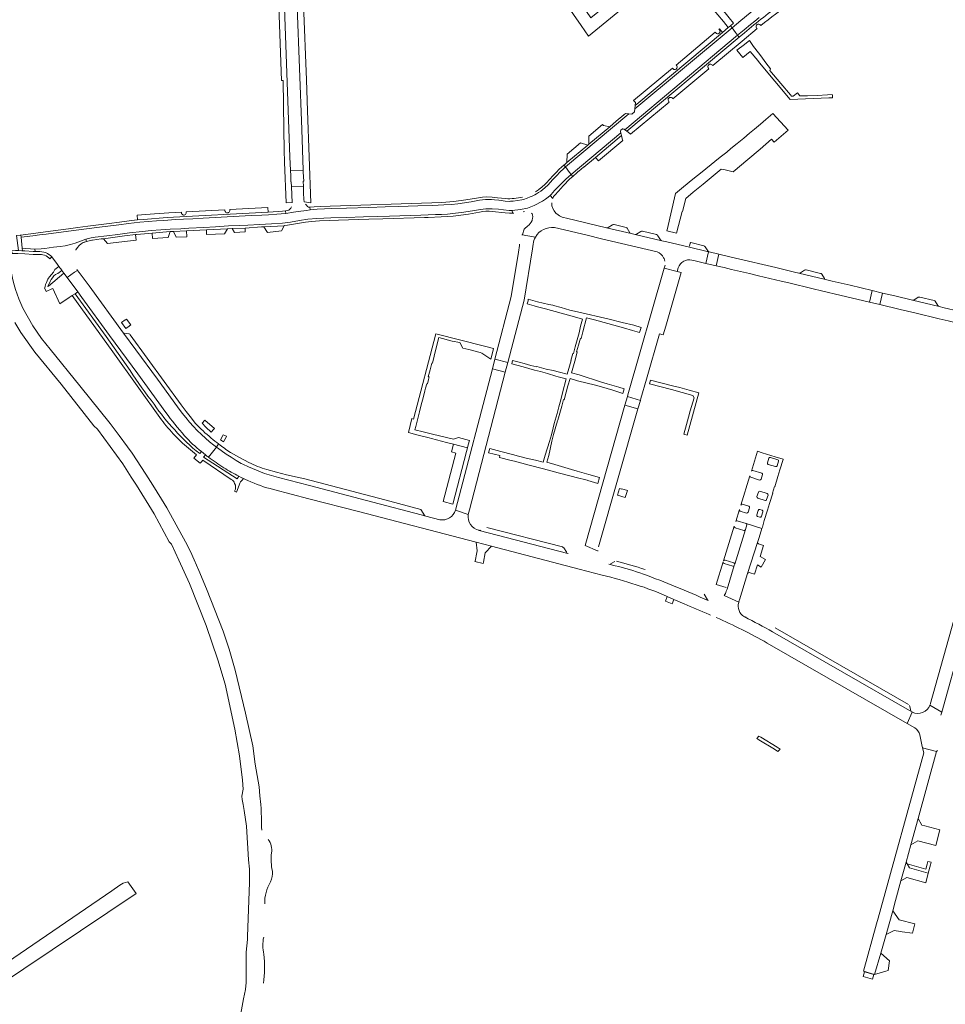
# Model space of a CAD drawing. Header units: metres. Extents: x 166325 to 190320, y 381923 to 404576.
# Tile 531 of 656: x 171041 to 171428, y 394180 to 394592. Entities that reach past the tile are written whole.
import ezdxf

# ---------------------------------------------------------------- set-up
doc = ezdxf.new("R2010")
doc.units = ezdxf.units.M
for name, color, linetype, lineweight in [('B-WE-OG-WATER_BEEK-GV', 8, 'Continuous', 18), ('B-WE-VH-VERHARDING_ASFALT-GV', 8, 'Continuous', 18), ('B-WE-VH-VERHARDING_BETON-GV', 8, 'Continuous', 18), ('B-WE-VH-VERHARDING_BETONSTRAATSTEEN-GV', 8, 'Continuous', 18), ('B-WE-VH-VERHARDING_HALFVERHARDING-GV', 8, 'Continuous', 18), ('B-WE-VH-VERHARDING_STRAATBAKSTEEN-GV', 8, 'Continuous', 18)]:
    doc.layers.add(name, color=color, linetype=linetype, lineweight=lineweight)

msp = doc.modelspace()

# ---------------------------------------------------------------- linework, layer by layer
at = {"layer": 'B-WE-OG-WATER_BEEK-GV'}
for points in [[(171041.978, 394470.979, -0.0730696), (171036.876, 394486.992)], [(171145.94, 394243.044, 0.23242), (171144.531, 394248.668)], [(171146.326, 394235.409, -0.0757025), (171145.94, 394243.044)], [(171145.536, 394230.928, 0.1258482), (171146.326, 394235.409)], [(171143.127, 394221.747, -0.1392935), (171145.536, 394230.928)], [(171142.739, 394200.679, -0.1055507), (171142.698, 394207.832)], [(171142.591, 394188.481, 0.0695193), (171142.739, 394200.679)]]:
    msp.add_lwpolyline(points, format="xyb", dxfattribs=at)
at = {"layer": 'B-WE-OG-WATER_BEEK-GV', "flags": 128}
for points in [[(171141.866, 394252.626), (171141.795, 394253.757), (171141.726, 394256.012), (171141.711, 394261.569), (171141.536, 394263.263), (171141.158, 394266.94), (171140.77, 394270.701), (171139.104, 394280.251), (171138.105, 394287.885), (171135.149, 394301.52), (171130.819, 394319.456), (171128.309, 394328.305), (171125.689, 394335.813), (171118.714, 394353.573), (171115.591, 394361.173), (171113.573, 394365.75), (171112.011, 394369.117), (171109.945, 394373.178), (171102.135, 394387.421), (171099.985, 394391.096), (171096.381, 394396.906), (171093.405, 394401.559), (171087.705, 394410.262), (171085.779, 394413.01), (171082.242, 394417.745), (171078.447, 394422.672), (171065.775, 394438.534), (171053.408, 394453.853), (171049.753, 394458.333), (171046.158, 394463.637), (171041.978, 394470.979)], [(171038.611, 394464.997), (171041.068, 394460.764), (171046.955, 394452.524), (171057.914, 394439.239), (171071.683, 394421.806), (171073.15, 394420.363), (171083.792, 394405.849), (171087.213, 394400.326), (171089.46, 394396.979), (171096.912, 394384.869), (171098.932, 394381.085), (171103.209, 394373.269), (171104.115, 394372.235), (171107.238, 394365.512), (171111.602, 394355.766), (171118.698, 394338.228), (171123.582, 394323.797), (171126.531, 394313.602), (171130.609, 394294.776), (171132.524, 394283.605), (171133.837, 394273.455), (171134.064, 394269.744), (171133.51, 394266.835), (171133.767, 394265.351), (171134.128, 394263.274), (171134.561, 394260.774), (171135.578, 394254.241), (171136.371, 394240.174), (171136.702, 394236.188), (171136.717, 394230.631), (171135.943, 394208.052), (171135.901, 394206.821), (171135.405, 394201.503), (171135.411, 394191.429), (171135.34, 394188.757), (171135.101, 394185.915), (171134.243, 394181.971), (171131.218, 394165.074)]]:
    msp.add_lwpolyline(points, dxfattribs=at)
at = {"layer": 'B-WE-VH-VERHARDING_ASFALT-GV', "flags": 128}
msp.add_lwpolyline([(171350.683, 394291.431), (171349.952, 394291.874), (171348.981, 394290.9), (171349.819, 394290.393), (171356.413, 394286.4), (171357.85, 394285.53), (171358.78, 394286.52), (171357.523, 394287.283)], close=True, dxfattribs=at)
at = {"layer": 'B-WE-VH-VERHARDING_BETON-GV', "flags": 128}
msp.add_lwpolyline([(171394.133, 394193.267), (171393.593, 394191.352), (171397.438, 394190.243), (171397.967, 394192.152)], close=True, dxfattribs=at)
at = {"layer": 'B-WE-VH-VERHARDING_BETONSTRAATSTEEN-GV', "flags": 128}
for points in [[(171268.176, 394599.953), (171269.16, 394598.43), (171275.518, 394589.312), (171278.63, 394584.85), (171311.59, 394611.85), (171306.892, 394614.718), (171303.619, 394612.051), (171279.563, 394592.447), (171273.527, 394601.38), (171273.039, 394601.05), (171272.308, 394602.379), (171269.445, 394600.698)], [(171333.94, 394596.78), (171320.69, 394612.86), (171318.346, 394611.055), (171318.41, 394611.048), (171325.591, 394602.242), (171335.1, 394590.96), (171337.07, 394588.359), (171338.043, 394589.125), (171339.317, 394590.218), (171337.425, 394592.478)], [(171151.146, 394545.838), (171151.294, 394537.159), (171151.465, 394532.117), (171152.136, 394515.124), (171154.573, 394515.184), (171154.298, 394521.765), (171154.211, 394523.851), (171154.016, 394523.86), (171154.005, 394526.493), (171153.911, 394528.598), (171153.657, 394534.294), (171151.35, 394596.61), (171149.69, 394601.382), (171148.752, 394604.078), (171146.91, 394603.339), (171149.033, 394597.411), (171150.2, 394566.181), (171150.8, 394566.191)], [(171156.71, 394597.12), (171158.795, 394599.922), (171157.091, 394604.936), (171156.96, 394604.89), (171153.86, 394605.89), (171148.752, 394604.078), (171149.69, 394601.382), (171150.813, 394601.778), (171152.795, 394600.433), (171151.35, 394596.61), (171153.657, 394534.294), (171153.911, 394528.598), (171159.245, 394528.775), (171158.675, 394545.797)], [(171298.852, 394556.383), (171334.699, 394586.383), (171333.364, 394587.899), (171333.127, 394587.701), (171333.36, 394587.479), (171333.544, 394587.255), (171333.63, 394587), (171333.637, 394586.651), (171333.585, 394586.452), (171333.425, 394586.17), (171333.197, 394585.961), (171332.852, 394585.813), (171332.519, 394585.796), (171332.19, 394585.891), (171331.969, 394586.036), (171331.829, 394586.183), (171331.667, 394586.479), (171315.245, 394572.733), (171315.541, 394572.393), (171315.69, 394572.098), (171315.73, 394571.699), (171315.632, 394571.356), (171315.361, 394571.018), (171314.938, 394570.818), (171314.62, 394570.803), (171314.366, 394570.866), (171314.05, 394571.065), (171313.886, 394571.262), (171313.721, 394571.457), (171297.481, 394557.864), (171298.26, 394557.022), (171298.147, 394555.795)], [(171298.852, 394556.383), (171298.147, 394555.795), (171298.012, 394554.328), (171338.679, 394588.275), (171338.043, 394589.125), (171337.07, 394588.359), (171334.699, 394586.383)], [(171341.007, 394585.161), (171293.764, 394545.666), (171294.601, 394545.039), (171341.631, 394584.327)], [(171352.845, 394573.667), (171350.709, 394576.51), (171348.203, 394579.836), (171347.701, 394580.502), (171345.989, 394582.982), (171344.028, 394581.493), (171343.851, 394581.359), (171340.625, 394578.911), (171343.191, 394575.842), (171346.246, 394578.395), (171349.452, 394574.559), (171350.164, 394573.707), (171362.937, 394558.297), (171379.198, 394558.973), (171380.009, 394559.021), (171380.703, 394559.062), (171380.659, 394559.905), (171380.626, 394560.373), (171378.619, 394560.249), (171374.27, 394559.924), (171370.29, 394559.821), (171367.078, 394559.8), (171366.116, 394561.062), (171364.317, 394559.676), (171363.572, 394559.69), (171363.11, 394560.202), (171359.128, 394564.978), (171354.555, 394570.479), (171354.709, 394571.185)], [(171315.005, 394518.964), (171311.46, 394503.812), (171311.348, 394503.361), (171315.48, 394502.345), (171317.861, 394511.494), (171317.973, 394511.465), (171319.391, 394516.91), (171322.444, 394519.463), (171326.546, 394522.893), (171326.587, 394522.844), (171334.14, 394529.142), (171335.865, 394528.808), (171339.193, 394528.028), (171345.315, 394533.236), (171350.429, 394537.585), (171355.239, 394541.646), (171356.268, 394540.428), (171362.218, 394545.452), (171355.747, 394552.455), (171352.795, 394549.945), (171350.587, 394547.998), (171348.117, 394545.932), (171346.002, 394544.163), (171343.563, 394542.176), (171340.763, 394539.847), (171338.221, 394537.733), (171336.51, 394536.297), (171333.706, 394534.119), (171331.493, 394532.363), (171326.139, 394528.012), (171322.302, 394524.894), (171318.357, 394521.688)], [(171294.051, 394552.378), (171293.411, 394551.844), (171290.248, 394549.206), (171287.505, 394546.918), (171278.7, 394539.574), (171278.29, 394539.232), (171269.54, 394531.934), (171268.791, 394531.302), (171268.296, 394530.864), (171268.935, 394530.056), (171295.546, 394552.27)], [(171276.626, 394530.025), (171281.502, 394534.096), (171292.378, 394543.181), (171292.122, 394544.294), (171271.384, 394526.957), (171272.039, 394526.121), (171273.839, 394527.698), (171274.344, 394528.12), (171274.536, 394528.28), (171276.564, 394529.973)], [(171278.7, 394539.574), (171287.505, 394546.918), (171284.952, 394547.441), (171284.451, 394547.769), (171278.717, 394542.926)], [(171269.54, 394531.934), (171278.29, 394539.232), (171275.316, 394540.219), (171269.641, 394535.394)], [(171281.502, 394534.096), (171282.785, 394532.567), (171293.019, 394541.107), (171292.807, 394541.345), (171292.669, 394541.915), (171292.378, 394543.181)], [(171074.003, 394504.825), (171082.046, 394505.835), (171086.106, 394506.345), (171090.935, 394506.923), (171094.407, 394507.24), (171097.908, 394507.52), (171100.923, 394507.73), (171105.85, 394508.017), (171109.196, 394508.2), (171113.097, 394508.413), (171117.45, 394508.652), (171137.491, 394509.726), (171141.915, 394509.958), (171144.778, 394510.108), (171148.24, 394510.29), (171149.992, 394510.421), (171151.989, 394510.653), (171151.847, 394511.721), (171150.559, 394511.544), (171148.743, 394511.37), (171144.596, 394511.149), (171102.351, 394508.902), (171092.376, 394508.147), (171089.913, 394507.878), (171087.398, 394507.604), (171082.365, 394506.951), (171078.054, 394506.391), (171069.178, 394505.239), (171064.998, 394504.696), (171061.05, 394504.183), (171055.612, 394503.477), (171041.073, 394501.589), (171041.184, 394500.626), (171042.456, 394500.771), (171046.101, 394501.245), (171048.832, 394501.601), (171051.744, 394501.98), (171063.18, 394503.452)], [(171144.596, 394511.149), (171144.484, 394513.15), (171128.483, 394512.298), (171128.495, 394512.005), (171128.475, 394511.682), (171128.368, 394511.404), (171128.23, 394511.212), (171127.984, 394511.014), (171127.779, 394510.924), (171127.506, 394510.877), (171127.199, 394510.911), (171126.882, 394511.058), (171126.694, 394511.225), (171126.572, 394511.396), (171126.466, 394511.659), (171126.436, 394511.933), (171126.429, 394512.189), (171110.335, 394511.332), (171110.337, 394511.013), (171110.303, 394510.718), (171110.195, 394510.459), (171110.001, 394510.219), (171109.721, 394510.036), (171109.382, 394509.95), (171109.099, 394509.966), (171108.818, 394510.066), (171108.566, 394510.251), (171108.382, 394510.502), (171108.294, 394510.734), (171108.264, 394511.004), (171108.254, 394511.221), (171103.005, 394510.942), (171096.983, 394510.517), (171089.712, 394509.853), (171089.913, 394507.878), (171092.376, 394508.147), (171102.351, 394508.902)], [(171096.248, 394500.091), (171102.774, 394500.528), (171103.556, 394503.006), (171096.055, 394502.406)], [(171110.529, 394500.853), (171110.353, 394503.298), (171104.927, 394503.043), (171106.034, 394500.744)], [(171127.529, 394504.21), (171118.707, 394503.742), (171118.832, 394501.751), (171126.288, 394502.147)], [(171134.928, 394504.51), (171129.445, 394504.288), (171130.496, 394502.678), (171134.98, 394502.97)], [(171151.245, 394505.504), (171142.702, 394505.057), (171144.232, 394502.707), (171150.207, 394503.3)], [(171041.184, 394500.626), (171041.073, 394501.589), (171040.826, 394501.557), (171039.255, 394501.353), (171040.149, 394495.096), (171041.574, 394495.024), (171041.827, 394495.011), (171041.708, 394496.044), (171041.7, 394496.119)], [(171089.296, 394499.386), (171089.11, 394501.744), (171084.514, 394501.208), (171075.671, 394500.057), (171077.293, 394498.026)], [(171046.985, 394495.719), (171045.067, 394495.756), (171042.998, 394495.904), (171041.708, 394496.044), (171041.827, 394495.011), (171042.814, 394494.961), (171046.283, 394494.661), (171047.084, 394494.656)], [(171333.151, 394493.563), (171329.135, 394494.532), (171328.796, 394494.598), (171327.693, 394489.744), (171332.024, 394488.74)], [(171401.655, 394477.295), (171397.351, 394478.329), (171396.204, 394473.483), (171400.503, 394472.462)], [(171271.979, 394400.551), (171273.418, 394400.175), (171278.069, 394398.975), (171278.282, 394398.92), (171282.545, 394397.584), (171283.263, 394400.178), (171278.743, 394401.426), (171273.931, 394402.803), (171271.545, 394403.54), (171264.493, 394405.591), (171261.23, 394406.501), (171262.009, 394409.295), (171263.23, 394415.282), (171264.021, 394418.072), (171265.669, 394423.886), (171265.75, 394424.172), (171266.606, 394427.052), (171267.409, 394429.921), (171268.196, 394432.735), (171268.455, 394432.662), (171269.296, 394435.847), (171270.003, 394438.528), (171270.893, 394441.495), (171274.003, 394440.561), (171281.544, 394438.699), (171284.02, 394438), (171288.815, 394436.63), (171292.98, 394435.329), (171293.504, 394437.224), (171291.272, 394437.94), (171289.416, 394438.477), (171286.47, 394439.33), (171283.99, 394440.017), (171274.746, 394443.038), (171271.516, 394443.876), (171272.28, 394446.824), (171273.119, 394449.803), (171273.927, 394452.673), (171273.585, 394452.772), (171274.393, 394455.554), (171275.211, 394458.368), (171275.568, 394458.264), (171276.271, 394461.107), (171277.818, 394466.929), (171281.071, 394466.065), (171290.685, 394463.484), (171293.26, 394462.79), (171297.019, 394461.703), (171298.068, 394461.399), (171300.008, 394460.753), (171300.602, 394462.9), (171297.58, 394463.871), (171292.72, 394465.02), (171287.243, 394466.329), (171274.059, 394469.394), (171270.78, 394470.179), (171267.139, 394471.306), (171263.907, 394472.129), (171263.638, 394472.197), (171262.08, 394472.562), (171257.211, 394473.688), (171253.435, 394474.699), (171253.32, 394474), (171253.005, 394472.787), (171255.852, 394471.958), (171256.688, 394471.739), (171260.68, 394470.69), (171263.131, 394470.066), (171272.711, 394467.321), (171276.107, 394466.424), (171275.318, 394463.438), (171274.686, 394460.667), (171273.061, 394454.743), (171272.307, 394451.996), (171272.112, 394452.049), (171271.228, 394449.113), (171271.389, 394449.066), (171269.723, 394443.317), (171266.532, 394444.242), (171263.848, 394444.857), (171260.966, 394445.518), (171259.891, 394445.765), (171257.011, 394446.512), (171256.986, 394446.415), (171254.5, 394447.06), (171251.626, 394447.814), (171249.657, 394448.33), (171246.851, 394449.129), (171246.475, 394447.683), (171251.22, 394446.372), (171256.05, 394445.11), (171258.517, 394444.47), (171261.487, 394443.584), (171264.924, 394442.559), (171265.961, 394442.297), (171269.268, 394441.434), (171267.746, 394435.605), (171266.978, 394432.665), (171266.196, 394429.67), (171265.475, 394426.907), (171264.307, 394422.729), (171263.847, 394420.961), (171263.082, 394418.022), (171262.334, 394415.149), (171260.53, 394409.417), (171259.71, 394406.512), (171256.41, 394407.443), (171253.058, 394408.052), (171249.29, 394409.033), (171246.8, 394409.71), (171241.96, 394410.979), (171237.268, 394412.286), (171236.778, 394410.4), (171241.581, 394409.368), (171241.391, 394408.548), (171246.22, 394407.29), (171247.659, 394406.914), (171253.734, 394405.324), (171259.845, 394403.726), (171265.938, 394402.132)], [(171210.142, 394436.389), (171210.442, 394437.567), (171210.901, 394439.37), (171211.238, 394439.309), (171211.691, 394441.197), (171211.932, 394442.204), (171211.56, 394442.302), (171212.319, 394445.186), (171213.061, 394448.009), (171213.269, 394447.954), (171214.04, 394450.887), (171214.697, 394453.828), (171215.932, 394458.657), (171221.566, 394457.216), (171224.78, 394456.559), (171226.018, 394454.3), (171228.529, 394453.647), (171233.349, 394452.399), (171233.968, 394452.164), (171237.678, 394449.64), (171238.53, 394452.92), (171238.854, 394454.165), (171235.133, 394455.064), (171214.747, 394460.297), (171205.396, 394424.6), (171204.69, 394424.8), (171204.04, 394421.93), (171203.233, 394418.989), (171206.85, 394418.037), (171211.985, 394416.687), (171212.933, 394416.437), (171219.166, 394414.798), (171222.148, 394414.033), (171228.01, 394412.53), (171228.3, 394413.75), (171228.791, 394415.628), (171224.148, 394416.881), (171222.171, 394416.225), (171213.269, 394418.21), (171209.365, 394419.235), (171205.94, 394420.12), (171206.307, 394421.539), (171207.859, 394427.548), (171208.643, 394430.584), (171209.393, 394433.489)], [(171244.875, 394448.233), (171239.462, 394449.649), (171238.398, 394445.572), (171243.807, 394444.139)], [(171320.72, 394436.725), (171316.805, 394437.848), (171313.819, 394438.478), (171304.499, 394440.845), (171304.084, 394439.39), (171313.339, 394436.929), (171322.247, 394434.47), (171322.804, 394433.471), (171321.198, 394427.979), (171320.479, 394425.419), (171319.6, 394422.29), (171318.45, 394418.199), (171319.903, 394417.792), (171324.805, 394435.554)], [(171293.875, 394430.348), (171299.298, 394428.802), (171300.328, 394432.414), (171294.905, 394433.961)], [(171121.73, 394420.166), (171121.986, 394420.465), (171122.091, 394420.588), (171118.044, 394424.098), (171116.966, 394422.808), (171118.514, 394421.15), (171120.717, 394419.052)], [(171227.604, 394410.976), (171228.01, 394412.53), (171222.148, 394414.033), (171221.351, 394410.919), (171223.155, 394410.36), (171217.753, 394390.154), (171221.855, 394388.961)], [(171292.604, 394395.344), (171292.544, 394395.271), (171291.584, 394395.545), (171290.781, 394392.728), (171293.927, 394391.746), (171294.983, 394394.661)], [(171237.988, 394371.392), (171231.676, 394373.037), (171232.025, 394369.452), (171231.871, 394368.72), (171231.129, 394365.186), (171231.08, 394364.951), (171234.559, 394364.106), (171234.671, 394364.689), (171235.429, 394368.617)], [(171313.599, 394347.321), (171314.366, 394349.098), (171311.553, 394350.32), (171310.763, 394348.403)], [(171409.302, 394231.315), (171411.494, 394239.224), (171413.512, 394246.477), (171416.547, 394257.46), (171424.278, 394285.54), (171418.358, 394287.015), (171418.881, 394284.966), (171399.763, 394215.688), (171399.129, 394213.421), (171393.612, 394193.516), (171398.344, 394192.18), (171400.947, 394201.099), (171403.103, 394208.895), (171405.887, 394218.868), (171407.086, 394223.204)]]:
    msp.add_lwpolyline(points, close=True, dxfattribs=at)
for points in [[(171159.69, 394515.444), (171162.474, 394515.08), (171161.059, 394553.582), (171160.584, 394566.509), (171159.425, 394598.055), (171158.795, 394599.922), (171156.71, 394597.12), (171158.675, 394545.797), (171159.245, 394528.775), (171159.275, 394527.885), (171159.434, 394524.12), (171159.216, 394524.08), (171159.294, 394521.945), (171159.381, 394519.566), (171159.516, 394516.243)], [(171339.317, 394590.218), (171338.043, 394589.125), (171338.679, 394588.275), (171338.731, 394588.319), (171342.376, 394591.362), (171348.633, 394596.451)], [(171312.357, 394557.244), (171312.252, 394557.38), (171312.05, 394557.65), (171311.931, 394558.101), (171312.008, 394558.536), (171312.167, 394558.803), (171312.485, 394559.066), (171312.825, 394559.179), (171313.279, 394559.149), (171313.602, 394558.991), (171313.807, 394558.796), (171313.968, 394558.589), (171329.013, 394571.143), (171328.863, 394571.341), (171328.709, 394571.552), (171328.601, 394571.838), (171328.605, 394572.289), (171328.716, 394572.574), (171328.903, 394572.811), (171329.267, 394573.036), (171329.822, 394573.077), (171330.18, 394572.933), (171330.416, 394572.727), (171330.586, 394572.456), (171342.854, 394582.693), (171349.187, 394587.977), (171348.951, 394588.187), (171348.766, 394588.527), (171348.725, 394588.963), (171348.852, 394589.346), (171349.126, 394589.657), (171349.434, 394589.815), (171349.93, 394589.845), (171350.323, 394589.681), (171350.548, 394589.469), (171350.729, 394589.262)], [(171350.059, 394592.633), (171348.187, 394591.144), (171346.456, 394589.709), (171343.726, 394587.43), (171341.007, 394585.161)], [(171343.88, 394586.206), (171341.631, 394584.327), (171294.601, 394545.039), (171295.904, 394544.065), (171296.188, 394543.752), (171312.357, 394557.244)], [(171341.007, 394585.161), (171341.631, 394584.327), (171343.88, 394586.206)], [(171193.547, 394513.381), (171199.078, 394513.548), (171207.187, 394513.798), (171213.352, 394513.997), (171218.073, 394514.16), (171221.332, 394514.385), (171223.967, 394514.661), (171226.779, 394515.045), (171229.533, 394515.517), (171233.057, 394516.192), (171234.258, 394516.375), (171235.57, 394516.452), (171236.61, 394516.503), (171238.022, 394516.482), (171239.349, 394516.381), (171241.143, 394516.137), (171242.027, 394515.977), (171243.803, 394515.751), (171245.362, 394515.684), (171245.912, 394515.699), (171246.934, 394515.731), (171247.146, 394515.747), (171250.745, 394516.31), (171251.369, 394516.497), (171252.924, 394516.969), (171254.245, 394517.528), (171255.01, 394517.854), (171256.124, 394518.452), (171256.856, 394518.845), (171257.672, 394519.378), (171258.63, 394520.006), (171260.348, 394521.365), (171261.683, 394522.614), (171263.519, 394524.642), (171265.314, 394526.562), (171266.654, 394527.912), (171268.307, 394529.483), (171268.935, 394530.056), (171268.296, 394530.864), (171267.504, 394530.165), (171266.252, 394528.99), (171265.194, 394527.914), (171264.189, 394526.892), (171261.852, 394524.347)], [(171264.467, 394518.324), (171266.023, 394520.004), (171268.027, 394522.21), (171270.831, 394525.062), (171272.039, 394526.121), (171271.384, 394526.957), (171269.196, 394524.936), (171266.875, 394522.675), (171264.453, 394520.156), (171262.951, 394518.529), (171262.516, 394518.133), (171263.635, 394516.938)], [(171159.516, 394516.243), (171159.381, 394519.566), (171159.294, 394521.945), (171154.298, 394521.765), (171154.573, 394515.184), (171154.578, 394515.054)], [(171243.943, 394516.841), (171240.498, 394517.217), (171238.26, 394517.476), (171236.007, 394517.52), (171234.273, 394517.406), (171232.551, 394517.166), (171227.328, 394516.276), (171222.283, 394515.559), (171217.2, 394515.2), (171166.267, 394513.525), (171163.797, 394513.389), (171162.013, 394513.248), (171162.133, 394512.141), (171163.572, 394512.261), (171165.112, 394512.367), (171171.239, 394512.63), (171177.371, 394512.859), (171186.705, 394513.175), (171193.547, 394513.381)], [(171238.337, 394511.427), (171243.752, 394510.834), (171245.574, 394510.754), (171246.759, 394510.721), (171246.754, 394510.819), (171246.734, 394511.865), (171245.374, 394511.84), (171243.093, 394512.105), (171240.976, 394512.393), (171238.329, 394512.56), (171235.586, 394512.509), (171233.425, 394512.307), (171230.938, 394511.887), (171228.199, 394511.406), (171225.529, 394511.011), (171222.986, 394510.7), (171219.585, 394510.385), (171217.154, 394510.247), (171214.572, 394510.159), (171208.511, 394509.954), (171204.323, 394509.813), (171199.672, 394509.668), (171195.373, 394509.534), (171190.153, 394509.371), (171184.48, 394509.188), (171177.362, 394508.944), (171170.754, 394508.717), (171164.877, 394508.514), (171161.217, 394508.224), (171157.675, 394507.688), (171153.907, 394506.973), (171150.547, 394506.558), (171145.974, 394506.265), (171141.012, 394506.02), (171136.134, 394505.779), (171132.576, 394505.603), (171128.011, 394505.378), (171122.541, 394505.064), (171117.622, 394504.779), (171111.434, 394504.42), (171107.993, 394504.221), (171103.543, 394503.981), (171099.665, 394503.75), (171095.6, 394503.444), (171091.971, 394503.115), (171086.487, 394502.485), (171081.672, 394501.872), (171077.107, 394501.294), (171072.222, 394500.678), (171070.487, 394500.432), (171068.243, 394499.886), (171068.527, 394498.878)], [(171152.68, 394511.835), (171151.847, 394511.721), (171151.989, 394510.653), (171155.246, 394511.148), (171157.087, 394511.397), (171160.608, 394511.921), (171162.133, 394512.141), (171162.013, 394513.248), (171161.793, 394513.231)], [(171161.048, 394513.494), (171160.573, 394514.028), (171160.197, 394514.543)], [(171070.786, 394499.412), (171071.141, 394499.47), (171074.763, 394499.939), (171075.671, 394500.057), (171084.514, 394501.208), (171089.11, 394501.744), (171089.488, 394501.788), (171094.472, 394502.279), (171096.055, 394502.406), (171103.556, 394503.006), (171104.927, 394503.043), (171110.353, 394503.298), (171118.707, 394503.742), (171127.529, 394504.21), (171129.445, 394504.288), (171134.928, 394504.51), (171141.775, 394504.968), (171142.702, 394505.057), (171151.245, 394505.504), (171151.283, 394505.583), (171152.732, 394505.771), (171157.727, 394506.591), (171160.203, 394506.997), (171161.481, 394507.139), (171162.681, 394507.272), (171166.102, 394507.51), (171170.324, 394507.647), (171173.949, 394507.765), (171186.634, 394508.177)], [(171186.634, 394508.177), (171192.587, 394508.371), (171209.939, 394508.936), (171211.52, 394508.987), (171216.993, 394509.165), (171221.986, 394509.48), (171228.377, 394510.356), (171233.033, 394511.166)], [(171286.179, 394504.646), (171296.51, 394502.211)], [(171288.689, 394505.868), (171286.84, 394504.738)], [(171294.323, 394504.759), (171289.345, 394505.972)], [(171295.952, 394502.574), (171294.832, 394504.398)], [(171300.513, 394503.061), (171298.74, 394501.965)], [(171307.104, 394501.745), (171301.179, 394503.159)], [(171298.119, 394501.825), (171309.344, 394499.186)], [(171308.78, 394499.543), (171307.659, 394501.296)], [(171048.268, 394494.648), (171047.084, 394494.656), (171046.283, 394494.661), (171042.814, 394494.961), (171041.827, 394495.011), (171041.574, 394495.024), (171040.149, 394495.096), (171039.803, 394495.113), (171038.852, 394495.077), (171037.561, 394495.029), (171036.996, 394495.008), (171037.038, 394494.641), (171037.598, 394493.829), (171039.795, 394493.912), (171042.732, 394493.764), (171046.227, 394493.461), (171048.32, 394493.448)], [(171320.308, 394496.612), (171328.796, 394494.598), (171329.135, 394494.532)], [(171321.22, 394498.227), (171320.932, 394496.937)], [(171326.89, 394497.103), (171321.467, 394498.401)], [(171328.57, 394494.919), (171327.462, 394496.711)], [(171053.249, 394491.615), (171054.118, 394492.442)], [(171369.055, 394486.866), (171367.272, 394485.759)], [(171375.619, 394485.551), (171369.664, 394486.969)], [(171366.648, 394485.648), (171377.783, 394483)], [(171377.322, 394483.388), (171376.201, 394485.175)], [(171414.213, 394474.322), (171425.276, 394471.69)], [(171416.611, 394475.546), (171414.75, 394474.402)], [(171423.193, 394474.229), (171417.242, 394475.653)], [(171424.831, 394472.072), (171423.714, 394473.876)], [(171086.841, 394459.868), (171086.658, 394460.072), (171086.401, 394460.178), (171086.297, 394460.215), (171084.317, 394460.478), (171084.085, 394460.479), (171089.188, 394453.482), (171098.285, 394441.316), (171106.596, 394429.668), (171108.644, 394427.097), (171110.125, 394425.194), (171111.669, 394423.34), (171113.273, 394421.539), (171114.935, 394419.792), (171116.655, 394418.101), (171118.326, 394416.561), (171120.069, 394415.104), (171121.862, 394413.708), (171123.017, 394412.861), (171123.815, 394414.183)], [(171114.093, 394422.826), (171112.477, 394424.9), (171110.335, 394427.734), (171108.241, 394430.602), (171086.841, 394459.868)], [(171339.597, 394379.761), (171335.125, 394365.276)], [(171339.774, 394363.84), (171344.253, 394378.314)], [(171343.628, 394377.985), (171339.926, 394379.135)], [(171349.384, 394372.97), (171345.199, 394360.001)], [(171345.821, 394360.322), (171346.224, 394360.198), (171348.066, 394359.631), (171349.28, 394363.577), (171350.841, 394362.673), (171352.646, 394365.788), (171350.396, 394367.092), (171351.831, 394371.683)], [(171351.831, 394371.683), (171349.712, 394372.345)], [(171287.113, 394363.919), (171289.771, 394363.202)], [(171289.691, 394365.031), (171287.875, 394364.002)], [(171334.979, 394364.805), (171332.068, 394355.373), (171336.246, 394354.083)], [(171339.003, 394363.039), (171335.31, 394364.179)], [(171335.75, 394365.606), (171339.444, 394364.465)], [(171336.578, 394353.465), (171339.629, 394363.369)], [(171328.337, 394348.936), (171327.056, 394351.256)], [(171355.584, 394335.555), (171413.943, 394302.052)], [(171412.46, 394305.191), (171356.669, 394337.238)], [(171413.459, 394302.646), (171412.87, 394304.698)]]:
    msp.add_lwpolyline(points, dxfattribs=at)
at = {"layer": 'B-WE-VH-VERHARDING_BETONSTRAATSTEEN-GV'}
for points in [[(171359.958, 394598.771, 0.0234293), (171343.88, 394586.206)], [(171350.729, 394589.262, -0.0165367), (171363.277, 394598.655)], [(171261.852, 394524.347, -0.061301), (171258.033, 394520.809)], [(171258.033, 394520.809, -0.022933), (171256.372, 394519.725)], [(171159.516, 394516.243, 0.064997), (171159.69, 394515.444)], [(171250.99, 394517.483, -0.0837139), (171243.943, 394516.841)], [(171263.635, 394516.938, -0.0738384), (171264.467, 394518.324)], [(171154.306, 394513.384, -0.2812548), (171152.68, 394511.835)], [(171161.793, 394513.231, -0.204943), (171161.048, 394513.494)], [(171233.033, 394511.166, -0.0786151), (171238.337, 394511.427)], [(171286.84, 394504.738, -0.164704), (171286.179, 394504.646)], [(171289.345, 394505.972, 0.1372163), (171288.689, 394505.868)], [(171294.832, 394504.398, 0.1960051), (171294.323, 394504.759)], [(171301.179, 394503.159, 0.1571792), (171300.513, 394503.061)], [(171068.527, 394498.878, -0.0301936), (171070.786, 394499.412)], [(171296.51, 394502.211, -0.123281), (171295.952, 394502.574)], [(171298.74, 394501.965, -0.1855181), (171298.119, 394501.825)], [(171307.659, 394501.296, 0.2202675), (171307.104, 394501.745)], [(171309.344, 394499.186, -0.1441306), (171308.78, 394499.543)], [(171321.467, 394498.401, 0.3551395), (171321.22, 394498.227)], [(171327.462, 394496.711, 0.1934623), (171326.89, 394497.103)], [(171329.135, 394494.532, -0.1339645), (171328.57, 394494.919)], [(171048.32, 394493.448, -0.1139975), (171050.996, 394493.101)], [(171050.996, 394493.101, -0.1136572), (171053.249, 394491.615)], [(171369.664, 394486.969, 0.1996017), (171369.055, 394486.866)], [(171367.272, 394485.759, -0.1985882), (171366.648, 394485.648)], [(171376.201, 394485.175, 0.2087325), (171375.619, 394485.551)], [(171377.783, 394483, -0.13347), (171377.322, 394483.388)], [(171414.75, 394474.402, -0.1243266), (171414.213, 394474.322)], [(171417.242, 394475.653, 0.123513), (171416.611, 394475.546)], [(171423.714, 394473.876, 0.1178458), (171423.193, 394474.229)], [(171425.276, 394471.69, -0.1868143), (171424.831, 394472.072)], [(171120.706, 394416.651, -0.0281559), (171114.093, 394422.826)], [(171123.815, 394414.183, -0.0091272), (171120.706, 394416.651)], [(171339.926, 394379.135, -0.3820467), (171339.597, 394379.761)], [(171344.253, 394378.314, -0.4110122), (171343.628, 394377.985)], [(171349.712, 394372.345, -0.4125378), (171349.384, 394372.97)], [(171289.771, 394363.202, -0.0353807), (171301.557, 394359.697)], [(171302.275, 394361.578, 0.0266904), (171290.328, 394365.079)], [(171335.31, 394364.179, -0.4106159), (171334.979, 394364.805)], [(171335.125, 394365.276, -0.409489), (171335.75, 394365.606)], [(171339.629, 394363.369, -0.4121364), (171339.003, 394363.039)], [(171339.444, 394364.465, -0.384185), (171339.774, 394363.84)], [(171345.199, 394360.001, -0.4038415), (171345.821, 394360.322)], [(171328.683, 394348.611, -0.1087334), (171328.337, 394348.936)], [(171344.616, 394341.739, -0.1749406), (171343.97, 394341.772)]]:
    msp.add_lwpolyline(points, format="xyb", dxfattribs=at)
at = {"layer": 'B-WE-VH-VERHARDING_HALFVERHARDING-GV', "flags": 128}
for points in [[(171086.848, 394444.893), (171076.824, 394459.139), (171063.77, 394477.017), (171062.599, 394476.231), (171079.617, 394452.669), (171099.918, 394424.327)], [(171112.099, 394411.691), (171114.56, 394409.601), (171114.528, 394409.561), (171113.989, 394408.874), (171113.513, 394408.267), (171116.09, 394406.172), (171116.635, 394406.723)], [(171133.708, 394399.01), (171134.275, 394399.688), (171133.286, 394400.172), (171132.302, 394400.668), (171131.672, 394399.583), (171117.583, 394408.697), (171117.71, 394408.836), (171118.397, 394409.589), (171116.654, 394411.01), (171115.934, 394410.222)], [(171116.635, 394406.723), (171117.226, 394407.32), (171129.142, 394399.316)], [(171130.529, 394394.454), (171131.366, 394394.046), (171131.6, 394394.629), (171132.626, 394397.311)]]:
    msp.add_lwpolyline(points, dxfattribs=at)
at = {"layer": 'B-WE-VH-VERHARDING_HALFVERHARDING-GV'}
for points in [[(171096.911, 394430.781, -0.0288332), (171086.848, 394444.893)], [(171105.5, 394420.061, -0.0489449), (171096.911, 394430.781)], [(171099.918, 394424.327, 0.0630618), (171112.099, 394411.691)], [(171115.934, 394410.222, -0.0551939), (171105.5, 394420.061)], [(171129.142, 394399.316, -0.2140264), (171130.548, 394397.643)], [(171130.548, 394397.643, -0.2687361), (171130.529, 394394.454)], [(171132.626, 394397.311, -0.1685643), (171133.708, 394399.01)]]:
    msp.add_lwpolyline(points, format="xyb", dxfattribs=at)
at = {"layer": 'B-WE-VH-VERHARDING_HALFVERHARDING-GV', "flags": 128}
msp.add_lwpolyline([(171001.849, 394173.361), (171007.306, 394166.193), (171009.39, 394168.497), (171007.082, 394171.025), (171089.4, 394226.087), (171085.831, 394230.921), (171083.953, 394230.363), (171082.493, 394229.578), (171079.125, 394227.165), (171007.553, 394178.384)], close=True, dxfattribs=at)
at = {"layer": 'B-WE-VH-VERHARDING_STRAATBAKSTEEN-GV', "flags": 128}
for points in [[(171348.633, 394596.451), (171342.376, 394591.362), (171338.731, 394588.319), (171338.679, 394588.275), (171340.172, 394586.278), (171341.007, 394585.161), (171343.726, 394587.43), (171346.456, 394589.709), (171348.187, 394591.144), (171350.059, 394592.633)], [(171263.635, 394516.938), (171262.516, 394518.133), (171261.676, 394517.369), (171260.657, 394516.647), (171259.417, 394515.767), (171255.867, 394513.904), (171253.036, 394512.877), (171250.226, 394512.215), (171246.734, 394511.865), (171246.754, 394510.819), (171246.759, 394510.721), (171246.776, 394510.721), (171247.38, 394510.71)], [(171251.321, 394511.293), (171251.803, 394511.416)], [(171255.212, 394510.135), (171255.246, 394509.805), (171255.268, 394509.516), (171255.279, 394509.331), (171255.212, 394508.563), (171255.078, 394507.959), (171254.973, 394507.643)], [(171265.964, 394509.984), (171265.013, 394510.789)], [(171298.119, 394501.825), (171296.51, 394502.211), (171286.179, 394504.646), (171269.352, 394508.626), (171268.157, 394508.919)], [(171253.144, 394505.308), (171252.011, 394504.351)], [(171264.342, 394504.7), (171277.99, 394501.462), (171284.017, 394500.052), (171307.383, 394494.521)], [(171068.527, 394498.878), (171068.243, 394499.886), (171063.773, 394498.2), (171061.847, 394497.6), (171059.656, 394497.092), (171057.483, 394496.808), (171054.75, 394496.451), (171051.181, 394495.986), (171049.589, 394495.825), (171047.06, 394495.722), (171046.985, 394495.719), (171047.084, 394494.656), (171048.268, 394494.648)], [(171256.402, 394500.753), (171250.852, 394501.669), (171250.825, 394501.614), (171250.798, 394501.559)], [(171250.852, 394501.669), (171256.402, 394500.753)], [(171321.907, 394491.081), (171322.656, 394490.94), (171327.693, 394489.744), (171328.796, 394494.598), (171320.308, 394496.612), (171311.345, 394498.702), (171309.344, 394499.186), (171298.119, 394501.825)], [(171064.068, 394495.299), (171064.132, 394495.41)], [(171249.787, 394497.707), (171249.711, 394497.231), (171249.265, 394494.442), (171246.29, 394475.82), (171239.462, 394449.649), (171244.875, 394448.233), (171251.7, 394474.38), (171255.113, 394495.752), (171255.438, 394497.832)], [(171054.118, 394492.442), (171056.471, 394489.26), (171057.042, 394488.479), (171058.226, 394486.861), (171058.266, 394486.806), (171059.135, 394485.619), (171060.483, 394483.777), (171063.474, 394485.986), (171064.766, 394486.753), (171064.455, 394487.17)], [(171310.04, 394492.105), (171310.215, 394491.747)], [(171089.188, 394453.482), (171084.085, 394460.479), (171069.631, 394480.297), (171065.43, 394485.86), (171064.766, 394486.753), (171063.474, 394485.986), (171060.483, 394483.777), (171064.882, 394477.763), (171066.547, 394475.487), (171078.146, 394459.523), (171090.008, 394443.488), (171101.737, 394427.389)], [(171310.624, 394488.987), (171310.287, 394487.78), (171315.714, 394486.301), (171316.177, 394487.914)], [(171457.706, 394463.926), (171457.188, 394464.063), (171439.384, 394468.306), (171427.387, 394471.166), (171425.276, 394471.69), (171414.213, 394474.322), (171406.774, 394476.087), (171403.646, 394476.816), (171401.655, 394477.295), (171400.503, 394472.462), (171409.022, 394470.416), (171415.182, 394468.978), (171425.383, 394466.531), (171429.072, 394465.646), (171439.326, 394463.162), (171445.622, 394461.694), (171458.611, 394458.575)], [(171119.576, 394408.666), (171123.017, 394412.861), (171121.862, 394413.708), (171120.069, 394415.104), (171118.326, 394416.561), (171116.655, 394418.101), (171114.935, 394419.792), (171113.273, 394421.539), (171111.669, 394423.34), (171110.125, 394425.194), (171108.644, 394427.097), (171106.596, 394429.668), (171098.285, 394441.316), (171089.188, 394453.482)], [(171282.838, 394371.09), (171299.298, 394428.802), (171293.875, 394430.348), (171277.153, 394371.718)], [(171188.418, 394389.85), (171161.914, 394396.746), (171148.968, 394400.137), (171143.049, 394401.871), (171136.413, 394404.648), (171133.98, 394405.656), (171133.272, 394406.043), (171131.135, 394407.272), (171129.039, 394408.57), (171126.985, 394409.935), (171124.978, 394411.366), (171123.017, 394412.861), (171119.576, 394408.666)], [(171123.815, 394414.183), (171123.017, 394412.861), (171124.978, 394411.366), (171126.985, 394409.935), (171129.039, 394408.57), (171131.135, 394407.272), (171133.272, 394406.043), (171133.98, 394405.656), (171136.413, 394404.648), (171143.049, 394401.871), (171148.968, 394400.137), (171161.914, 394396.746), (171188.418, 394389.85), (171208.59, 394384.474), (171210.098, 394384.072), (171208.414, 394386.788), (171193.435, 394390.815), (171159.944, 394399.533)], [(171116.654, 394411.01), (171118.397, 394409.589)], [(171136.502, 394406.373), (171132.644, 394408.471), (171128.806, 394410.599)], [(171354.34, 394389.235), (171355.673, 394393.519), (171355.618, 394393.545), (171356.449, 394396.301), (171356.514, 394396.283), (171357.847, 394400.592), (171357.795, 394400.608), (171358.656, 394403.366), (171360.071, 394407.704), (171360.082, 394407.76), (171356.779, 394408.783), (171351.308, 394410.479), (171349.278, 394411.108), (171346.746, 394402.769)], [(171353.487, 394406.251), (171354.09, 394408.191)], [(171354.716, 394408.52), (171357.805, 394407.56)], [(171356.905, 394404.665), (171353.816, 394405.626)], [(171358.134, 394406.934), (171357.531, 394404.994)], [(171132.302, 394400.668), (171133.286, 394400.172), (171134.275, 394399.688), (171135.157, 394399.269), (171136.044, 394398.859)], [(171159.944, 394399.533), (171157.954, 394400.042), (171152.215, 394401.221), (171148.094, 394402.316), (171143.98, 394403.425)], [(171346.151, 394400.854), (171342.349, 394388.616)], [(171350.181, 394399.078), (171346.48, 394400.228)], [(171347.372, 394403.098), (171351.073, 394401.948)], [(171351.402, 394401.322), (171350.807, 394399.407)], [(171146.798, 394395.12), (171161.646, 394391.219), (171182.337, 394385.891), (171231.676, 394373.037), (171237.988, 394371.392), (171274.692, 394361.823), (171284.356, 394359.303)], [(171349.1, 394392.137), (171349.693, 394394.046)], [(171350.319, 394394.375), (171353.408, 394393.415)], [(171353.737, 394392.789), (171353.143, 394390.88)], [(171216.403, 394382.452), (171210.561, 394383.949), (171210.098, 394384.072), (171208.59, 394384.474), (171188.418, 394389.85)], [(171340.829, 394382.04), (171344.533, 394380.889), (171351.195, 394378.82), (171351.38, 394379.417), (171352.094, 394382.169), (171352.155, 394382.148), (171353.494, 394386.46), (171353.442, 394386.481), (171354.282, 394389.258), (171354.34, 394389.235)], [(171342.974, 394388.945), (171345.638, 394388.118)], [(171352.518, 394390.551), (171349.429, 394391.511)], [(171228.266, 394384.681), (171222.993, 394386.528)], [(171341.753, 394386.699), (171340.203, 394381.711)], [(171344.746, 394385.246), (171342.082, 394386.074)], [(171345.968, 394387.492), (171345.372, 394385.575)], [(171349.043, 394384.493), (171349.632, 394386.39)], [(171350.346, 394383.564), (171349.372, 394383.867)], [(171350.258, 394386.719), (171351.232, 394386.416)], [(171351.561, 394385.79), (171350.972, 394383.893)], [(171434.718, 394331.466), (171435.775, 394335.229), (171443.284, 394361.967), (171444.432, 394366.053), (171449.084, 394382.617), (171449.228, 394383.13), (171443.911, 394384.583), (171421.589, 394305.167)], [(171344.859, 394380.265), (171344.253, 394378.314), (171339.774, 394363.84), (171339.629, 394363.369), (171336.578, 394353.465), (171336.267, 394352.504)], [(171349.384, 394372.97), (171350.008, 394374.985), (171351.195, 394378.82), (171344.533, 394380.889)], [(171270.167, 394368.339), (171270.071, 394368.358), (171269.978, 394368.388), (171232.909, 394377.996), (171232.754, 394378.036)], [(171232.909, 394377.996), (171269.978, 394368.388)], [(171267.687, 394371.052), (171236.089, 394379.205)], [(171282.658, 394369.404), (171282.417, 394369.482), (171277.153, 394371.718)], [(171335.352, 394350.76), (171341.489, 394347.998), (171341.684, 394348.63), (171341.786, 394348.96), (171345.199, 394360.001), (171349.384, 394372.97)], [(171269.536, 394368.753), (171268.224, 394370.672)], [(171341.457, 394347.895), (171341.489, 394347.998), (171335.352, 394350.76)], [(171311.553, 394350.32), (171314.366, 394349.098), (171318.58, 394347.267)], [(171329.107, 394342.796), (171329.381, 394342.678), (171329.655, 394342.56)], [(171353.355, 394330.845), (171411.991, 394297.175), (171414.107, 394301.967), (171414.025, 394302.009), (171413.943, 394302.052), (171355.584, 394335.555)], [(171421.473, 394304.836), (171426.432, 394301.964), (171434.718, 394331.466)], [(171414.107, 394301.967), (171411.991, 394297.175), (171415.126, 394295.39)], [(171426.083, 394300.72), (171426.432, 394301.964), (171421.473, 394304.836)], [(171417.232, 394292.397), (171418.068, 394288.215), (171418.358, 394287.015), (171424.278, 394285.54), (171424.587, 394285.931)]]:
    msp.add_lwpolyline(points, dxfattribs=at)
for points in [[(171338.679, 394588.275), (171298.012, 394554.328), (171297.897, 394553.076), (171296.748, 394552.183), (171295.546, 394552.27), (171268.935, 394530.056), (171270.723, 394527.793), (171271.384, 394526.957), (171292.122, 394544.294), (171292.032, 394544.79), (171292.052, 394545.173), (171292.127, 394545.461), (171292.277, 394545.646), (171292.502, 394545.809), (171292.704, 394545.912), (171292.871, 394545.964), (171293.047, 394545.968), (171293.299, 394545.934), (171293.507, 394545.84), (171293.764, 394545.666), (171341.007, 394585.161), (171340.172, 394586.278)], [(171184.48, 394509.188), (171190.153, 394509.371), (171195.373, 394509.534), (171199.672, 394509.668), (171204.323, 394509.813), (171208.511, 394509.954), (171214.572, 394510.159), (171217.154, 394510.247), (171219.585, 394510.385), (171222.986, 394510.7), (171225.529, 394511.011), (171228.199, 394511.406), (171230.938, 394511.887), (171233.425, 394512.307), (171235.586, 394512.509), (171238.329, 394512.56), (171240.976, 394512.393), (171243.093, 394512.105), (171245.374, 394511.84), (171246.734, 394511.865), (171250.226, 394512.215), (171253.036, 394512.877), (171255.867, 394513.904), (171259.417, 394515.767), (171260.657, 394516.647), (171261.676, 394517.369), (171262.516, 394518.133), (171262.951, 394518.529), (171264.453, 394520.156), (171266.875, 394522.675), (171269.196, 394524.936), (171271.384, 394526.957), (171270.723, 394527.793), (171268.935, 394530.056), (171268.307, 394529.483), (171266.654, 394527.912), (171265.314, 394526.562), (171263.519, 394524.642), (171261.683, 394522.614), (171260.348, 394521.365), (171258.63, 394520.006), (171257.672, 394519.378), (171256.856, 394518.845), (171256.124, 394518.452), (171255.01, 394517.854), (171254.245, 394517.528), (171252.924, 394516.969), (171251.369, 394516.497), (171250.745, 394516.31), (171247.146, 394515.747), (171246.934, 394515.731), (171245.912, 394515.699), (171245.362, 394515.684), (171243.803, 394515.751), (171242.027, 394515.977), (171241.143, 394516.137), (171239.349, 394516.381), (171238.022, 394516.482), (171236.61, 394516.503), (171235.57, 394516.452), (171234.258, 394516.375), (171233.057, 394516.192), (171229.533, 394515.517), (171226.779, 394515.045), (171223.967, 394514.661), (171221.332, 394514.385), (171218.073, 394514.16), (171213.352, 394513.997), (171207.187, 394513.798), (171199.078, 394513.548), (171193.547, 394513.381), (171186.705, 394513.175), (171177.371, 394512.859), (171171.239, 394512.63), (171165.112, 394512.367), (171163.572, 394512.261), (171162.133, 394512.141), (171160.608, 394511.921), (171157.087, 394511.397), (171155.246, 394511.148), (171151.989, 394510.653), (171149.992, 394510.421), (171148.24, 394510.29), (171144.778, 394510.108), (171141.915, 394509.958), (171137.491, 394509.726), (171117.45, 394508.652), (171113.097, 394508.413), (171109.196, 394508.2), (171105.85, 394508.017), (171100.923, 394507.73), (171097.908, 394507.52), (171094.407, 394507.24), (171090.935, 394506.923), (171086.106, 394506.345), (171082.046, 394505.835), (171074.003, 394504.825), (171063.18, 394503.452), (171051.744, 394501.98), (171048.832, 394501.601), (171046.101, 394501.245), (171042.456, 394500.771), (171041.184, 394500.626), (171041.7, 394496.119), (171041.708, 394496.044), (171042.998, 394495.904), (171045.067, 394495.756), (171046.985, 394495.719), (171047.06, 394495.722), (171049.589, 394495.825), (171051.181, 394495.986), (171054.75, 394496.451), (171057.483, 394496.808), (171059.656, 394497.092), (171061.847, 394497.6), (171063.773, 394498.2), (171068.243, 394499.886), (171070.487, 394500.432), (171072.222, 394500.678), (171077.107, 394501.294), (171081.672, 394501.872), (171086.487, 394502.485), (171091.971, 394503.115), (171095.6, 394503.444), (171099.665, 394503.75), (171103.543, 394503.981), (171107.993, 394504.221), (171111.434, 394504.42), (171117.622, 394504.779), (171122.541, 394505.064), (171128.011, 394505.378), (171132.576, 394505.603), (171136.134, 394505.779), (171141.012, 394506.02), (171145.974, 394506.265), (171150.547, 394506.558), (171153.907, 394506.973), (171157.675, 394507.688), (171161.217, 394508.224), (171164.877, 394508.514), (171170.754, 394508.717), (171177.362, 394508.944)], [(171159.275, 394527.885), (171159.245, 394528.775), (171153.911, 394528.598), (171154.005, 394526.493), (171154.016, 394523.86), (171154.211, 394523.851), (171154.298, 394521.765), (171159.294, 394521.945), (171159.216, 394524.08), (171159.434, 394524.12)], [(171366.648, 394485.648), (171364.752, 394486.083), (171356.93, 394487.947), (171340.096, 394491.935), (171334.238, 394493.319), (171333.151, 394493.563), (171332.024, 394488.74), (171335.351, 394487.947), (171338.472, 394487.214), (171346.023, 394485.427), (171349.725, 394484.538), (171359.267, 394482.303), (171362.418, 394481.543), (171372.629, 394479.098), (171376.06, 394478.272), (171384.403, 394476.301), (171388.551, 394475.311), (171396.204, 394473.483), (171397.351, 394478.329), (171388.051, 394480.548), (171380.517, 394482.352), (171377.783, 394483)], [(171060.483, 394483.777), (171059.135, 394485.619), (171052.654, 394480.192), (171052.449, 394480.095), (171053.346, 394482.196), (171053.752, 394482.922), (171054.306, 394483.708), (171054.951, 394484.456), (171055.585, 394485.053), (171055.869, 394485.246), (171056.501, 394485.491), (171058.266, 394486.806), (171058.226, 394486.861), (171057.042, 394488.479), (171055.326, 394487.182), (171055.05, 394486.586), (171054.734, 394486.082), (171053.047, 394484.1), (171052.63, 394483.525), (171052.453, 394483.16), (171051.767, 394481.749), (171051.396, 394480.915), (171051.228, 394480.016), (171051.186, 394479.514), (171050.968, 394479.426), (171051.67, 394477.971), (171054.085, 394479.087), (171054.45, 394479.255), (171057.395, 394472.737), (171061.34, 394475.386), (171062.599, 394476.231), (171063.77, 394477.017), (171064.882, 394477.763)], [(171295.11, 394434.682), (171294.925, 394434.035), (171294.905, 394433.961), (171300.328, 394432.414), (171300.535, 394433.138), (171302.868, 394441.311), (171308.272, 394460.236), (171309.895, 394459.773), (171310.959, 394463.507), (171317.34, 394485.89), (171315.714, 394486.301), (171310.287, 394487.78)], [(171085.272, 394466.417), (171084.827, 394466.106), (171084.765, 394466.063), (171083.154, 394464.937), (171085.02, 394462.435), (171086.393, 394463.497), (171086.552, 394463.62), (171087.143, 394464.077)], [(171243.807, 394444.139), (171238.398, 394445.572), (171222.993, 394386.528), (171228.266, 394384.681), (171228.786, 394386.592)], [(171124.665, 394415.857), (171125.854, 394415.016), (171126.935, 394417.063), (171127.112, 394417.399), (171125.765, 394418.024), (171125.587, 394417.674)], [(171419.393, 394254.38), (171418.121, 394254.72), (171416.547, 394257.46), (171413.512, 394246.477), (171416.367, 394248.116), (171423.905, 394246.102), (171425.66, 394252.702)], [(171420.801, 394234.557), (171421.756, 394238.082), (171422.03, 394239.106), (171420.56, 394239.453), (171420.307, 394238.335), (171419.749, 394236.297), (171411.955, 394238.425), (171412.903, 394236.737)], [(171411.955, 394238.425), (171411.494, 394239.224), (171409.302, 394231.315), (171411.817, 394232.727), (171419.727, 394230.53), (171420.801, 394234.557), (171412.903, 394236.737)], [(171409.913, 394210.045), (171414.171, 394209.45), (171415.181, 394213.373), (171408.591, 394215.046), (171405.887, 394218.868), (171403.103, 394208.895), (171406.546, 394210.561), (171409.106, 394210.166)], [(171403.948, 394193.835), (171404.579, 394197.906), (171404.584, 394197.938), (171400.947, 394201.099), (171398.344, 394192.18), (171403.054, 394193.571)]]:
    msp.add_lwpolyline(points, close=True, dxfattribs=at)
at = {"layer": 'B-WE-VH-VERHARDING_STRAATBAKSTEEN-GV'}
for points in [[(171265.013, 394510.789, -0.2199957), (171263.221, 394515.025)], [(171254.973, 394507.643, -0.140222), (171253.144, 394505.308)], [(171254.78, 394510.789, -0.189667), (171255.212, 394510.135)], [(171268.157, 394508.919, -0.0900952), (171265.964, 394509.984)], [(171251.585, 394503.674, -0.0495064), (171250.852, 394501.669)], [(171252.011, 394504.351, 0.1803612), (171251.585, 394503.674)], [(171256.402, 394500.753, -0.3064877), (171264.342, 394504.7)], [(171067.235, 394498.438, -0.0171478), (171068.527, 394498.878)], [(171255.438, 394497.832, -0.0979741), (171256.402, 394500.753)], [(171064.132, 394495.41, -0.1430441), (171067.235, 394498.438)], [(171048.268, 394494.648, -0.2286868), (171054.118, 394492.442)], [(171307.383, 394494.521, -0.1819811), (171310.04, 394492.105)], [(171310.215, 394491.747, -0.0713628), (171310.615, 394490.713)], [(171316.177, 394487.914, -0.3832364), (171321.907, 394491.081)], [(171101.737, 394427.389, 0.0214176), (171109.602, 394417.61)], [(171109.602, 394417.61, 0.0459987), (171116.654, 394411.01)], [(171128.806, 394410.599, -0.0145491), (171123.815, 394414.183)], [(171118.397, 394409.589, 0.0046878), (171119.576, 394408.666)], [(171119.576, 394408.666, 0.0241538), (171126.049, 394404.174)], [(171354.09, 394408.191, -0.4136592), (171354.716, 394408.52)], [(171126.049, 394404.174, 0.0191715), (171132.302, 394400.668)], [(171143.98, 394403.425, -0.039874), (171136.502, 394406.373)], [(171353.816, 394405.626, -0.4148371), (171353.487, 394406.251)], [(171357.531, 394404.994, -0.4136592), (171356.905, 394404.665)], [(171357.805, 394407.56, -0.4136592), (171358.134, 394406.934)], [(171346.48, 394400.228, -0.3845502), (171346.151, 394400.854)], [(171346.746, 394402.769, -0.4136592), (171347.372, 394403.098)], [(171351.073, 394401.948, -0.4136592), (171351.402, 394401.322)], [(171136.044, 394398.859, 0.0495827), (171146.798, 394395.12)], [(171350.807, 394399.407, -0.4136592), (171350.181, 394399.078)], [(171349.429, 394391.511, -0.4136592), (171349.1, 394392.137)], [(171349.693, 394394.046, -0.4136592), (171350.319, 394394.375)], [(171353.408, 394393.415, -0.4136592), (171353.737, 394392.789)], [(171342.349, 394388.616, -0.4110122), (171342.974, 394388.945)], [(171345.638, 394388.118, -0.4121364), (171345.968, 394387.492)], [(171353.143, 394390.88, -0.4148371), (171352.518, 394390.551)], [(171222.993, 394386.528, -0.3806289), (171216.403, 394382.452)], [(171232.754, 394378.036, -0.384352), (171228.266, 394384.681)], [(171342.082, 394386.074, -0.3856908), (171341.753, 394386.699)], [(171345.372, 394385.575, -0.4136592), (171344.746, 394385.246)], [(171349.372, 394383.867, -0.4136592), (171349.043, 394384.493)], [(171349.632, 394386.39, -0.4136592), (171350.258, 394386.719)], [(171350.972, 394383.893, -0.4136592), (171350.346, 394383.564)], [(171351.232, 394386.416, -0.4136592), (171351.561, 394385.79)], [(171340.203, 394381.711, -0.3845502), (171340.829, 394382.04)], [(171344.533, 394380.889, -0.4129433), (171344.859, 394380.265)], [(171233.526, 394378.112, -0.1815068), (171232.909, 394377.996)], [(171268.224, 394370.672, 0.1754701), (171267.687, 394371.052)], [(171284.356, 394359.303, -0.0224612), (171298.548, 394355.26)], [(171328.683, 394348.611, 0.0180605), (171301.557, 394359.697)], [(171298.548, 394355.26, -0.0309188), (171311.553, 394350.32)], [(171336.267, 394352.504, -0.0808542), (171335.352, 394350.76)], [(171318.58, 394347.267, -0.0025489), (171329.107, 394342.796)], [(171343.857, 394341.829, -0.3498432), (171341.457, 394347.895)], [(171332.026, 394341.544, -0.0270442), (171353.355, 394330.845)], [(171355.584, 394335.555, 0.0140615), (171343.97, 394341.772)], [(171421.473, 394304.836, -0.4399788), (171414.107, 394301.967)], [(171415.126, 394295.39, -0.1906471), (171417.232, 394292.397)]]:
    msp.add_lwpolyline(points, format="xyb", dxfattribs=at)

doc.saveas('drawing.dxf')
